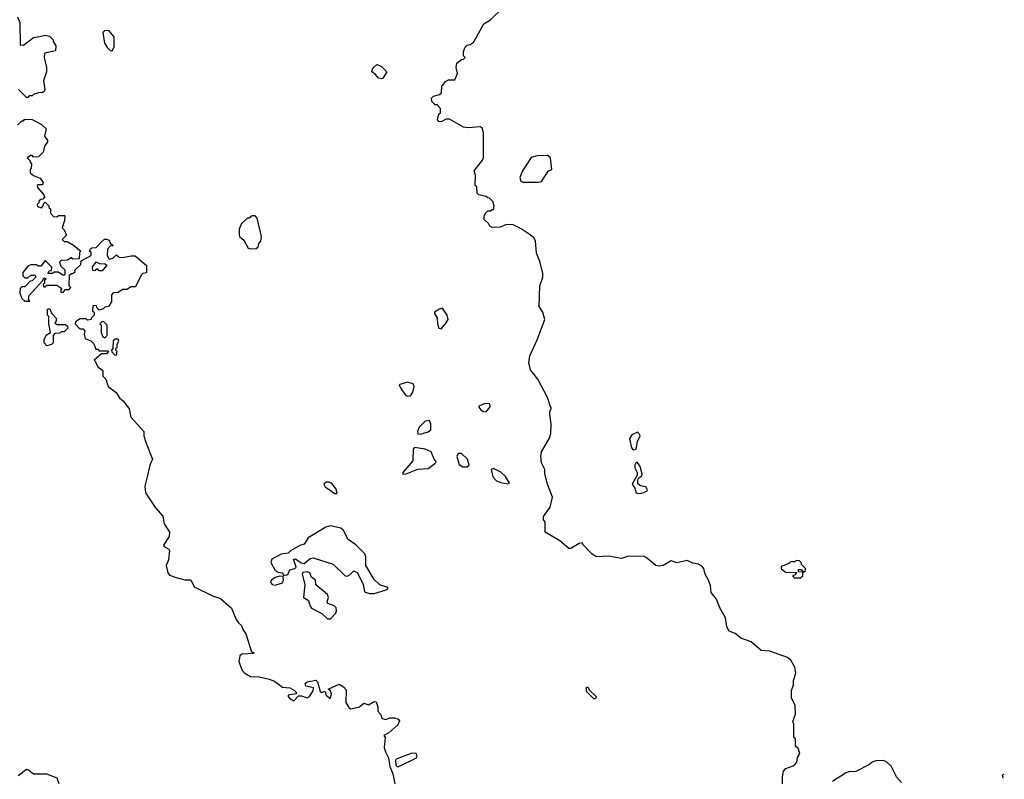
# Model space of a CAD drawing. Extents: x 1793424 to 1900092, y 321114 to 470632.
# Tile 287 of 292: x 1885099 to 1891865, y 436937 to 442154. Entities that reach past the tile are written whole.
import ezdxf

# ---------------------------------------------------------------- set-up
doc = ezdxf.new("R2010")
doc.units = 0

msp = doc.modelspace()

# ---------------------------------------------------------------- linework, layer by layer
at = {"layer": '0CON05XD'}
for points in [[(1890340, 436905), (1890340, 436955), (1890348.3, 436991.7), (1890365, 437010), (1890415, 437030), (1890428.3, 437041.7), (1890440, 437055), (1890443, 437087), (1890460, 437115), (1890448.3, 437148.3), (1890430, 437165), (1890430, 437215), (1890420, 437225), (1890420, 437315), (1890412.5, 437335), (1890430, 437385), (1890427.5, 437445), (1890403.3, 437495), (1890403.6, 437546.4), (1890417.5, 437585), (1890417.5, 437615), (1890432.5, 437665), (1890426.4, 437706.4), (1890397.5, 437755), (1890375, 437773.3), (1890255, 437816.7), (1890195, 437822.5), (1890125, 437880), (1890055.8, 437905.8), (1890015, 437938.8), (1889974.4, 437954.4), (1889958, 437985), (1889950, 438045), (1889910, 438115), (1889886.7, 438175), (1889850.7, 438220.7), (1889846.7, 438265), (1889833.3, 438305), (1889810, 438345), (1889801.2, 438385), (1889785, 438403.8), (1889764.1, 438414.1), (1889725, 438421.2), (1889685, 438440), (1889615, 438424), (1889575, 438436.7), (1889520, 438405), (1889495, 438400), (1889470, 438405), (1889405, 438460), (1889385, 438470), (1889275, 438466.2), (1889235, 438454.2), (1889145, 438469.2), (1889063.9, 438463.9), (1889032.3, 438482.3), (1888972.5, 438545), (1888965, 438560), (1888943, 438557), (1888887, 438523), (1888873, 438523), (1888810, 438575), (1888710, 438635), (1888710, 438705), (1888698.3, 438718.3), (1888698.3, 438741.7), (1888743.6, 438806.4), (1888761.2, 438875), (1888726.7, 438965), (1888706.7, 439035), (1888706.7, 439065), (1888685, 439110), (1888681.2, 439155), (1888684.2, 439185.8), (1888741.2, 439285), (1888750, 439315), (1888751.2, 439375), (1888743.3, 439445), (1888743.3, 439465), (1888752.5, 439485), (1888747.5, 439495), (1888725, 439560), (1888660, 439685), (1888609.3, 439749.3), (1888598.3, 439798.3), (1888604, 439845), (1888655.8, 439954.2), (1888706.7, 440095), (1888693.3, 440145), (1888670, 440185), (1888673.3, 440325), (1888693.3, 440385), (1888693.6, 440413.6), (1888674.1, 440494.1), (1888650.7, 440550.7), (1888643.3, 440635), (1888632.5, 440655), (1888606.1, 440676.1), (1888545, 440717.5), (1888490, 440745), (1888445, 440747.5), (1888401.7, 440728.3), (1888347, 440727), (1888330, 440735), (1888320, 440755), (1888291.7, 440781.7), (1888290, 440805), (1888300, 440825), (1888315, 440840), (1888335, 440840), (1888345, 440850), (1888355, 440850), (1888360, 440875), (1888350, 440905), (1888328.3, 440928.3), (1888315, 440930), (1888305, 440940), (1888255, 440950), (1888241.7, 440961.7), (1888240, 441005), (1888230, 441015), (1888232.5, 441085), (1888222.5, 441115), (1888280.5, 441189.5), (1888286, 441205), (1888285.8, 441375.8), (1888277.7, 441407.7), (1888265, 441417.5), (1888178.3, 441411.7), (1888150, 441415), (1888051.7, 441471.7), (1888028.3, 441471.7), (1887995, 441452.5), (1887980, 441455), (1887970, 441465), (1887980, 441505), (1887990, 441515), (1887990, 441545), (1887968.3, 441568.3), (1887955, 441570), (1887931.7, 441591.7), (1887930, 441615), (1887941.7, 441628.3), (1887985, 441640), (1887998.3, 441651.7), (1888000, 441695), (1888025, 441730), (1888045, 441740), (1888088.3, 441741.7), (1888107.5, 441785), (1888097.5, 441825), (1888102.5, 441855), (1888135, 441880), (1888148.3, 441881.7), (1888160, 441895), (1888150, 441905), (1888150, 441935), (1888160, 441965), (1888175, 441980), (1888197, 441983), (1888219.3, 442000.7), (1888287.5, 442125), (1888335, 442153.8), (1888421.4, 442238.6)], [(1885083, 442173), (1885100, 442135), (1885101.7, 441981.7), (1885125, 441980), (1885195, 442032.5), (1885235, 442037.5), (1885275, 442047.5), (1885305, 442040), (1885330, 442015), (1885330, 442005), (1885347.5, 441975), (1885345, 441940), (1885270, 441925), (1885267.5, 441895), (1885282.5, 441825), (1885282.5, 441795), (1885263.3, 441735), (1885272.5, 441675), (1885268.3, 441661.7), (1885257, 441653), (1885228.3, 441651.7), (1885195, 441640), (1885185, 441630), (1885165, 441630), (1885155, 441620), (1885145, 441620), (1885090, 441675)], [(1885735, 441940), (1885747.5, 441965), (1885747.5, 442035), (1885715, 442077.5), (1885685, 442080), (1885670, 442065), (1885683, 441993), (1885701.7, 441961.7), (1885721.7, 441941.7), (1885735, 441940)], [(1887585, 441747.5), (1887565, 441752.5), (1887545, 441777.5), (1887520, 441795), (1887525, 441820), (1887553, 441847), (1887582.5, 441835), (1887622.5, 441795), (1887595, 441752.5), (1887585, 441747.5)], [(1885085, 441430), (1885115, 441460), (1885125, 441460), (1885135, 441470), (1885185, 441467.5), (1885250, 441435), (1885280, 441405), (1885270, 441355), (1885290, 441325), (1885290, 441315), (1885270, 441285), (1885260, 441245), (1885228.3, 441211.7), (1885195, 441210), (1885185, 441220), (1885175, 441220), (1885150, 441205), (1885170, 441185)], [(1888663, 441037), (1888685, 441042.5), (1888733.6, 441116.4), (1888756.7, 441125), (1888746.2, 441205), (1888725, 441220), (1888655, 441218.9), (1888615, 441208.1), (1888554.3, 441115), (1888535, 441070), (1888542.5, 441045), (1888557, 441037), (1888663, 441037)], [(1885170, 441185), (1885170, 441175), (1885180, 441165), (1885177, 441133), (1885170, 441125), (1885171.7, 441101.7), (1885193, 441083), (1885240, 441065), (1885260, 441035), (1885255, 441020), (1885225, 441020), (1885220, 441015), (1885221.7, 441001.7), (1885265, 440950), (1885270, 440935), (1885258.3, 440921.7), (1885245, 440920), (1885231.7, 440908.3), (1885230, 440895), (1885220, 440885), (1885221.7, 440871.7), (1885248.3, 440861.7), (1885260, 440875), (1885261.7, 440888.3), (1885275, 440900), (1885300, 440875), (1885300, 440865), (1885310, 440855), (1885310, 440825), (1885331.7, 440801.7), (1885355, 440800), (1885365, 440810), (1885408.3, 440808.3), (1885407.5, 440775), (1885390, 440725), (1885405, 440710), (1885420, 440675), (1885390, 440645), (1885405, 440630), (1885425, 440630), (1885470, 440605), (1885520, 440565), (1885510, 440555), (1885508.3, 440511.7), (1885465, 440510), (1885455, 440520), (1885427, 440503), (1885385, 440500), (1885372.5, 440487.5), (1885381.7, 440461.7), (1885410, 440435), (1885410, 440405), (1885405, 440400), (1885395, 440400), (1885365, 440420), (1885335, 440420), (1885325, 440410), (1885291.7, 440411.7), (1885301.7, 440428.3), (1885318.3, 440431.7), (1885320, 440455), (1885275, 440500), (1885245, 440460), (1885225, 440460), (1885215, 440470), (1885175, 440470), (1885155, 440460), (1885121.7, 440418.3), (1885120, 440395), (1885135, 440380), (1885155, 440380), (1885175, 440400), (1885205, 440400), (1885210, 440385), (1885185, 440360), (1885171.7, 440358.3), (1885135, 440320), (1885115, 440320), (1885103, 440307), (1885100, 440275), (1885115, 440240), (1885135, 440220), (1885168.3, 440221.7), (1885160, 440235), (1885165, 440260), (1885258.3, 440361.7), (1885265, 440380), (1885280, 440375), (1885270, 440365), (1885270, 440345), (1885260, 440335), (1885265, 440320), (1885275, 440320), (1885285, 440330), (1885355, 440330), (1885388.3, 440308.3), (1885380, 440295), (1885385, 440280), (1885398.3, 440281.7), (1885415, 440300), (1885438.3, 440301.7), (1885450, 440315), (1885440, 440325), (1885441.7, 440398.3), (1885455, 440410), (1885465, 440410), (1885480, 440425), (1885480, 440435), (1885518.3, 440471.7), (1885521.7, 440498.3), (1885590, 440535), (1885590, 440555), (1885580, 440565), (1885585, 440580), (1885595, 440587.5), (1885625, 440590), (1885660.7, 440629.3), (1885683, 440647), (1885695, 440647.5), (1885715, 440640), (1885721.7, 440621.7), (1885740, 440605), (1885740, 440600), (1885721.7, 440598.3), (1885703, 440577), (1885700, 440535), (1885715, 440510), (1885740, 440515), (1885765, 440540), (1885783, 440523), (1885805, 440520), (1885865, 440532.5), (1885891.7, 440531.7), (1885970, 440465), (1885970, 440415), (1885945, 440410), (1885935, 440400), (1885895, 440320), (1885865, 440320), (1885835, 440300), (1885805, 440300), (1885775, 440280), (1885741.7, 440278.3), (1885730, 440265), (1885730, 440215), (1885710, 440185), (1885685, 440180), (1885671.7, 440168.3), (1885645, 440160), (1885631.7, 440171.7), (1885625, 440190), (1885601.7, 440188.3), (1885600, 440155), (1885610, 440145), (1885610, 440125), (1885590, 440105), (1885590, 440095), (1885565, 440090), (1885555, 440100), (1885515, 440100), (1885481.7, 440078.3), (1885480, 440065), (1885511.7, 440031.7), (1885535, 440030), (1885547.5, 440017.5), (1885542.5, 439995), (1885550, 439965), (1885588.3, 439948.3), (1885608.3, 439928.3), (1885621.7, 439891.7), (1885635, 439890), (1885645, 439880), (1885705, 439880), (1885710, 439875), (1885695, 439860), (1885661.7, 439858.3), (1885610, 439815), (1885618.3, 439808.3), (1885635, 439770), (1885670, 439745), (1885670, 439705), (1885690, 439685), (1885707.5, 439635), (1885763, 439593), (1885785, 439557.5), (1885813, 439533), (1885851.7, 439481.7), (1885863.9, 439423.9), (1885952.5, 439325), (1885953.3, 439295), (1885968.8, 439245), (1886012.5, 439135), (1885992.5, 439095), (1885977, 439023), (1885959.3, 438950.7), (1885963.8, 438905), (1886031.9, 438801.9), (1886083.3, 438745), (1886092.3, 438692.3), (1886128.8, 438635), (1886125.9, 438604.1), (1886087.5, 438545), (1886095, 438532.5), (1886125, 438516.7), (1886128.3, 438508.3), (1886122, 438445), (1886106.7, 438405), (1886116.2, 438355), (1886129.3, 438339.3), (1886173.6, 438323.6), (1886235, 438306.2), (1886275, 438307.5), (1886297.7, 438257.7), (1886425, 438196), (1886478.3, 438178.3), (1886555, 438112.5), (1886585.8, 438035), (1886601.7, 438011.7), (1886623.6, 437993.6), (1886633.3, 437965), (1886653.3, 437935), (1886691.7, 437811.7), (1886710, 437805), (1886705, 437800), (1886625, 437796), (1886611.2, 437785), (1886605.8, 437745), (1886628, 437685), (1886646.2, 437665), (1886685, 437642), (1886745, 437641.2), (1886812.5, 437625), (1886850.5, 437610.5), (1886905, 437568.8), (1886955, 437564.2), (1886987.9, 437547.9), (1887000, 437535), (1887000, 437525), (1886943.3, 437515), (1886943.3, 437505), (1886953.3, 437495), (1886983, 437477), (1887015, 437511.2), (1887035, 437510.8), (1887075, 437497.5), (1887090, 437505), (1887116.7, 437545), (1887117.5, 437565), (1887066.4, 437576.4), (1887060, 437595), (1887075, 437606.2), (1887135, 437616.7), (1887145.9, 437605.9), (1887165, 437540), (1887175.8, 437534.2), (1887195, 437542.5), (1887206, 437515), (1887230, 437495), (1887236, 437495), (1887241.9, 437525), (1887235, 437543.8), (1887220, 437555), (1887295, 437590), (1887325, 437572.5), (1887341.7, 437551.7), (1887340.8, 437465), (1887360.8, 437430.8), (1887375, 437421.4), (1887435, 437434.2), (1887465, 437458.8), (1887495, 437448.8), (1887535, 437470.8), (1887548.7, 437468.7), (1887561.1, 437435), (1887560, 437405), (1887578, 437385), (1887590, 437355), (1887615, 437348.1), (1887642, 437358), (1887675, 437359.4), (1887700.9, 437350.9), (1887708.2, 437338.2), (1887698.5, 437311.5), (1887635, 437256.7), (1887601.7, 437238.3), (1887610, 437225), (1887603.8, 437155), (1887612, 437125), (1887633.8, 437085), (1887642, 437025), (1887663.3, 436975), (1887677.5, 436905)], [(1886685, 440580), (1886725, 440582.5), (1886737, 440593), (1886743, 440617), (1886757, 440633), (1886760, 440665), (1886731.7, 440791.7), (1886717, 440807), (1886697, 440807), (1886675, 440790), (1886665, 440790), (1886622.5, 440755), (1886607.5, 440715), (1886608.3, 440678.3), (1886610, 440665), (1886639.3, 440639.3), (1886670, 440585), (1886685, 440580)], [(1885665, 440430), (1885645, 440430), (1885635, 440440), (1885625, 440440), (1885615, 440430), (1885601.7, 440431.7), (1885600, 440455), (1885625, 440490), (1885648.3, 440478.3), (1885687, 440477), (1885697, 440467), (1885665, 440430)], [(1885285, 439913.3), (1885267.5, 439935), (1885267.5, 439955), (1885282, 439988), (1885310, 440005), (1885300, 440065), (1885300, 440115), (1885290, 440125), (1885290, 440165), (1885305, 440170), (1885320, 440135), (1885350, 440105), (1885350, 440085), (1885341.7, 440071.7), (1885355, 440060), (1885415, 440060), (1885428.3, 440048.3), (1885430, 440035), (1885405, 440010), (1885385, 440010), (1885375, 440000), (1885341.7, 439998.3), (1885330, 439985), (1885330, 439935), (1885317, 439923), (1885285, 439913.3)], [(1887995, 440030), (1888026.1, 440063.9), (1888043.3, 440095), (1888036.2, 440125), (1888005, 440172.5), (1887983.3, 440166.7), (1887950, 440145), (1887950, 440135), (1887967, 440107), (1887970, 440065), (1887980, 440035), (1887995, 440030)], [(1885685, 439970), (1885700, 439985), (1885700, 440055), (1885678.3, 440078.3), (1885665, 440080), (1885650, 440065), (1885660, 440055), (1885660, 440005), (1885670, 439975), (1885685, 439970)], [(1885765, 439850), (1885770, 439875), (1885760, 439885), (1885760, 439895), (1885770, 439905), (1885770, 439925), (1885780, 439945), (1885775, 439960), (1885755, 439960), (1885741.7, 439948.3), (1885740, 439895), (1885730, 439885), (1885731.7, 439871.7), (1885751.7, 439851.7), (1885765, 439850)], [(1887765, 439568.8), (1887785, 439571.2), (1887799.5, 439590.5), (1887805.9, 439614.1), (1887808.8, 439635), (1887803, 439653), (1887765, 439663.3), (1887710.7, 439649.3), (1887707.5, 439645), (1887716.2, 439625), (1887751.2, 439575), (1887765, 439568.8)], [(1888305, 439460), (1888333.3, 439495), (1888330, 439515), (1888295, 439517.5), (1888255, 439500), (1888253.3, 439493.3), (1888267.5, 439475), (1888285, 439462.5), (1888305, 439460)], [(1887855, 439307.5), (1887875, 439313.3), (1887905, 439322.5), (1887923.6, 439336.4), (1887923.8, 439375), (1887915, 439400), (1887885, 439395.8), (1887843.8, 439355), (1887833.8, 439325), (1887835, 439310), (1887855, 439307.5)], [(1889315, 439200), (1889335, 439203.8), (1889344.2, 439255.8), (1889362.5, 439295), (1889358.3, 439308.3), (1889345, 439320), (1889305, 439303.3), (1889290, 439275), (1889302.4, 439212.4), (1889315, 439200)], [(1887732.5, 439032.5), (1887755, 439034), (1887836.1, 439066.1), (1887905, 439070.8), (1887952.5, 439105), (1887960, 439115), (1887957.5, 439125), (1887946.4, 439136.4), (1887926, 439186), (1887885, 439203.3), (1887812.5, 439215), (1887803.8, 439205), (1887801.2, 439125), (1887732.5, 439045), (1887732.5, 439032.5)], [(1888175, 439084), (1888187.5, 439095), (1888176.9, 439135), (1888135, 439174), (1888112.5, 439175), (1888103.3, 439155), (1888119.5, 439099.5), (1888145, 439084), (1888175, 439084)], [(1888453.3, 438966.7), (1888465, 438970), (1888436.8, 439016.8), (1888405, 439046), (1888355, 439072.5), (1888340, 439065), (1888351.2, 439015), (1888375, 438986.2), (1888405, 438974.3), (1888453.3, 438966.7)], [(1889345, 438898.9), (1889375, 438902.3), (1889408.8, 438915), (1889413.8, 438925), (1889402.5, 438945), (1889365, 438952), (1889346.1, 438966.1), (1889346.4, 438993.6), (1889353.3, 439006.7), (1889375, 439020), (1889376.4, 439033.6), (1889364, 439085), (1889345, 439112.5), (1889335, 439112.5), (1889326, 439094), (1889325.7, 439075), (1889341.2, 439045), (1889341.2, 439025), (1889308.8, 438965), (1889327, 438937), (1889335.8, 438905), (1889345, 438898.9)], [(1887275, 438900), (1887280, 438905), (1887272.5, 438935), (1887245, 438967.5), (1887225, 438976.7), (1887205, 438977.5), (1887190, 438965), (1887197.5, 438945), (1887265, 438900), (1887275, 438900)], [(1887502.3, 438212.3), (1887535, 438214), (1887610, 438235), (1887630, 438245), (1887630, 438255), (1887573, 438273), (1887535, 438310), (1887477.5, 438405), (1887476.7, 438465), (1887470, 438485), (1887408.3, 438548.3), (1887356.7, 438585), (1887325, 438646.7), (1887305, 438661.2), (1887235, 438678.8), (1887202.3, 438667.7), (1887082.5, 438595), (1887055, 438552.5), (1887025, 438542.5), (1886960, 438505), (1886945, 438490), (1886895, 438482.5), (1886830.9, 438449.1), (1886824.4, 438425), (1886855, 438370), (1886875, 438358.9), (1886902.5, 438355), (1886915, 438337.5), (1886935, 438340.8), (1886945, 438347.5), (1886955.6, 438374.4), (1886990, 438385), (1886998.8, 438395), (1886981.7, 438448.3), (1886995, 438450), (1887033, 438423), (1887055, 438420), (1887095, 438454), (1887115, 438457.5), (1887253.6, 438413.6), (1887335, 438334.3), (1887348.7, 438331.3), (1887368, 438342), (1887395, 438368.8), (1887420, 438355), (1887460, 438275), (1887467.5, 438225), (1887502.3, 438212.3)], [(1890465, 438320), (1890480, 438335), (1890480, 438360), (1890451.7, 438361.7), (1890451.7, 438378.3), (1890468.3, 438378.3), (1890485, 438360), (1890498.3, 438371.7), (1890500, 438385), (1890471.7, 438411.7), (1890470, 438425), (1890458.3, 438438.3), (1890435, 438440), (1890425, 438430), (1890395, 438430), (1890385, 438420), (1890331.7, 438398.3), (1890331.7, 438381.7), (1890365, 438360), (1890438.3, 438358.3), (1890428.3, 438341.7), (1890410, 438335), (1890421.7, 438321.7), (1890465, 438320)], [(1886855, 438270), (1886905, 438286.7), (1886912.5, 438305), (1886910, 438330), (1886885, 438331.4), (1886855, 438322.9), (1886828.8, 438305), (1886823.3, 438295), (1886826.2, 438285), (1886835, 438273.8), (1886855, 438270)], [(1887215, 438038.8), (1887235, 438040), (1887271.4, 438078.6), (1887277.1, 438095), (1887273.1, 438115), (1887259.1, 438129.1), (1887215.8, 438145), (1887211.9, 438155), (1887221.3, 438185), (1887215.4, 438205), (1887135, 438273.1), (1887132.9, 438305), (1887105, 438326.2), (1887092, 438355), (1887075, 438361.9), (1887043.9, 438356.1), (1887040.8, 438345), (1887058.8, 438275), (1887048.8, 438185), (1887083.8, 438165), (1887095.6, 438125.6), (1887105, 438113.3), (1887175, 438076.2), (1887215, 438038.8)], [(1889055, 437490), (1889045, 437490), (1888995, 437540), (1888995, 437570), (1889005, 437570), (1889011.7, 437551.7), (1889060, 437505), (1889055, 437490)], [(1887705, 437023.8), (1887825, 437083.3), (1887831.2, 437095), (1887824, 437114), (1887795, 437115.6), (1887686.2, 437075), (1887680.8, 437065), (1887684.3, 437034.3), (1887693.9, 437023.9), (1887705, 437023.8)], [(1891158.8, 436915), (1891123.9, 436953.9), (1891103.3, 436995), (1891088.3, 437028.3), (1891055, 437056.7), (1891035, 437066.2), (1890983, 437063), (1890956.4, 437053.6), (1890935, 437036.2), (1890845, 436990), (1890795, 436987.5), (1890775, 436980), (1890685, 436922.5)], [(1885370, 436905), (1885356.7, 436945), (1885285, 436971.4), (1885195, 436973.3), (1885159.7, 436999.7), (1885145, 437003.8), (1885088.8, 436961.2)], [(1891858, 436944.2), (1891853, 436967), (1891865.2, 436972)]]:
    msp.add_lwpolyline(points, dxfattribs=at)

doc.saveas('drawing.dxf')
